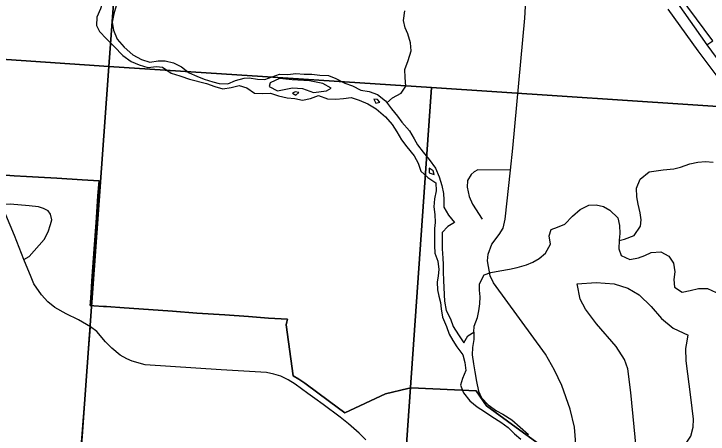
# Model space of a CAD drawing. Extents: x 114604 to 551442, y 316898 to 567001.
# Drawn here: x 242997 to 248711, y 387956 to 391412 of the extents above; entities that cross this region are included whole.
import ezdxf

# ---------------------------------------------------------------- set-up
doc = ezdxf.new("R2010")
doc.units = 0
for name, color, linetype in [('DV_X_County_Line', 7, 'Continuous'), ('GE_P_Alignment_100_Cardinal_Points', 7, 'Continuous'), ('GE_P_Alignment_100_Stations', 7, 'Continuous'), ('GE_P_Alignment_500_Bearings', 7, 'Continuous'), ('GE_P_Alignment_500_Cardinal_Points', 7, 'Continuous'), ('GE_P_Alignment_500_Stations', 7, 'Continuous'), ('PM_P_Cells', 7, 'Continuous'), ('SN_P_Signs', 7, 'Continuous')]:
    doc.layers.add(name, color=color, linetype=linetype)

msp = doc.modelspace()

# ---------------------------------------------------------------- linework, layer by layer
at = {"layer": 'DV_X_County_Line'}
for points in [[(243812, 392090.3), (243818.4, 392022.3), (243816.7, 391956.1), (243815.1, 391898.1), (243817.4, 391834), (243805.8, 391759.8), (243784.2, 391697.5), (243774.5, 391647.4), (243748.9, 391577.2), (243729.2, 391516.9), (243709.6, 391452.7), (243680, 391384.4), (243678.4, 391316.3), (243702.6, 391266.4), (243758.9, 391206.6), (243823.1, 391144.9), (243893.4, 391071.2), (243961.6, 391019.5), (244027.7, 390993.8), (244099.7, 390970.2), (244169.6, 390978.6), (244221.5, 390972.9), (244291.7, 390925.3), (244361.7, 390901.6)], [(243839.3, 391479.5), (243819.7, 391411.3), (243806.1, 391345.1), (243816.4, 391277.1), (243846.8, 391203.1), (243905, 391139.4), (243977.3, 391075.7), (244047.4, 391036), (244115.4, 391016.4), (244183.3, 391024.8), (244243.2, 391027.1), (244311.2, 391009.5), (244377.3, 390975.8), (244439.5, 390928.1), (244501.6, 390900.4), (244563.6, 390874.7), (244635.7, 390853.1), (244687.7, 390839.4), (244757.6, 390835.8), (244821.4, 390864.2), (244891.2, 390884.7)], [(244361.7, 390901.6), (244371.7, 390899.7), (244441.8, 390874), (244581.8, 390838.8), (244649.8, 390815.1), (244717.9, 390795.5), (244785.7, 390805.9), (244851.5, 390824.3), (244915.6, 390802.7), (244977.7, 390761), (245045.7, 390757.3), (245109.5, 390759.7), (245175.6, 390738.1), (245245.6, 390720.4), (245309.5, 390716.8), (245371.5, 390703.1), (245437.4, 390715.5), (245505.2, 390740), (245579.2, 390714.4), (245647.1, 390710.7), (245711, 390717.1), (245772.9, 390725.5), (245838.9, 390701.8), (245909, 390672.2), (245979.1, 390630.5), (246055.4, 390564.9), (246109.7, 390503.1), (246147.9, 390443.2), (246186.2, 390377.3), (246230.5, 390317.5), (246290.8, 390245.7), (246325.1, 390185.8), (246347.4, 390117.8), (246403.6, 390066.1), (246469.8, 390022.4), (246472.1, 389958.3), (246458.5, 389892.1), (246452.9, 389826), (246461.2, 389761.9), (246463.6, 389697.8), (246459.8, 389647.7), (246458.2, 389585.6), (246458.6, 389507.5), (246460.9, 389443.4), (246485.3, 389377.4), (246495.6, 389309.4), (246487.9, 389257.3), (246482.2, 389207.2), (246484.5, 389143.1), (246494.8, 389091), (246507.1, 389039), (246513.3, 388987), (246525.7, 388916.9), (246558.1, 388841), (246580.4, 388777), (246610.6, 388727.1), (246642.8, 388675.2), (246691.1, 388609.4), (246709.5, 388545.4), (246717.8, 388479.3), (246690.2, 388413.1), (246672.5, 388358.9), (246698.8, 388294.9), (246749.1, 388229.1), (246811.3, 388179.4), (246869.4, 388141.7), (246931.6, 388102), (247003.7, 388054.3), (247065.9, 388010.6), (247116.1, 387958.8), (247170.3, 387915)], [(244891.2, 390884.7), (244933.1, 390886.9), (245001.1, 390875.3), (245063, 390873.6), (245122.8, 390894), (245184.6, 390916.4), (245250.5, 390914.8), (245318.4, 390921.2), (245386.3, 390917.6), (245450.3, 390915.9), (245514.2, 390908.3), (245586.1, 390906.7), (245648.2, 390881), (245720.3, 390841.4), (245784.4, 390821.7), (245852.5, 390784.1), (245922.4, 390774.4), (245988.5, 390748.8), (246054.7, 390697.1), (246105, 390631.3), (246155.2, 390571.5), (246189.5, 390521.6), (246253.8, 390449.8), (246292.1, 390385.9), (246318.3, 390336), (246364.6, 390276.2), (246414.8, 390214.4), (246467.1, 390144.6), (246497.5, 390072.6), (246519.8, 390000.6), (246534.2, 389934.6), (246534.5, 389882.5), (246536.8, 389822.5), (246573.1, 389756.6), (246623.4, 389696.8), (246569.6, 389664.4), (246521.9, 389614), (246522.6, 389479.8), (246527.1, 389403.7), (246529.3, 389351.7), (246531.6, 389293.6), (246534.1, 389215.5), (246536.3, 389163.4), (246538.7, 389101.3), (246541, 389049.2), (246555.4, 388973.2), (246589.7, 388905.3), (246612, 388841.3), (246656.3, 388773.5), (246700.6, 388707.6), (246732.3, 388763.9), (246784, 388794.2), (246782.3, 388734.1), (246770.7, 388667.9), (246769, 388607.8), (246779.4, 388533.8), (246789.8, 388467.7), (246804.2, 388387.7), (246820.6, 388309.7), (246844.9, 388255.7), (246901.1, 388195.9), (246969.3, 388148.2), (247021.4, 388120.5), (247095.5, 388072.9), (247163.8, 388013.1), (247234, 387953.5)], [(245608.7, 390800.7), (245540.6, 390838.3), (245430.6, 390861.7), (245286.7, 390868.9), (245182.8, 390880.3), (245107.1, 390845.8), (245097.3, 390815.7)], [(245097.3, 390815.7), (245167.4, 390780.1), (245291.1, 390802.8), (245373, 390797.3), (245463.1, 390765.8), (245570.9, 390778.4), (245608.7, 390800.7)], [(245343.2, 390765.1), (245313.2, 390770.9), (245291.3, 390760.8)], [(245291.3, 390760.8), (245317.4, 390742.9), (245343.2, 390765.1)], [(245958.7, 390710.5), (245974.9, 390678.6), (246008.8, 390686.8)], [(246008.8, 390686.8), (245988.7, 390708.7), (245958.7, 390710.5)], [(246415.2, 390144.3), (246415.4, 390106.2), (246457.4, 390090.4)], [(246457.4, 390090.4), (246449.3, 390120.4), (246415.2, 390144.3)]]:
    msp.add_lwpolyline(points, dxfattribs=at)
at = {"layer": 'GE_P_Alignment_100_Cardinal_Points'}
for points in [[(247083.9, 390126.4), (246815.6, 390129.1), (246785.5, 390113.2), (246759.5, 390091.2), (246731.4, 390043.2), (246727.2, 389987.1), (246745, 389910.8), (246770.8, 389848.6), (246850.3, 389724.1)], [(243078.7, 389392.5), (243122.8, 389417.6), (243247.4, 389556.4), (243280.5, 389618.6), (243299.5, 389678.8), (243308.1, 389719.6), (243298.9, 389763.8), (243279.2, 389793.7), (243242, 389811.1), (243199.4, 389826.7), (243121.5, 389834.9), (242965.8, 389846.2), (242895.1, 389845.7)], [(243627.4, 388839.4), (243529.8, 388897.1), (243428.6, 388945.9), (243334.5, 388998.2), (243277.6, 389043.8), (243224.1, 389101.8), (243161.6, 389193.3), (243139.9, 389246.2), (243078.7, 389392.5), (243003, 389590), (242895.1, 389845.7)], [(247633.8, 389190.8), (247789.6, 389202.8), (247937.2, 389190.8), (248050.5, 389155.2), (248143.6, 389101.9), (248242.2, 389006.5), (248326.7, 388907.2), (248423.5, 388827.8), (248546.5, 388770.1)], [(248139.1, 387648), (248075.4, 388297.4), (248050, 388492.1), (248023, 388568.6), (247954.5, 388677.7), (247793.3, 388864.1), (247701, 388983.5), (247658.1, 389066.2), (247633.8, 389190.8)], [(243314, 384544.9), (243346.4, 384984), (243383.2, 385617.4), (243442.6, 386340.9), (243484.6, 387055), (243535, 387627.7), (243551.8, 387854), (243627.1, 388834.6), (243627.4, 388839.4)], [(245893.7, 387910.3), (245838.8, 387965.2), (245752, 388040.7), (245683.9, 388096.1), (245541.6, 388199.1), (245474.5, 388248.8), (245417.8, 388290.4), (245313.4, 388367.5), (245254.7, 388404), (245194, 388431.9), (245137, 388448.3), (245077.4, 388462.9), (244701.8, 388484.7), (244077.2, 388526.1), (243970.8, 388555.4), (243926.5, 388576.3), (243873.2, 388606), (243803.8, 388662.1), (243752.1, 388714.7), (243679, 388800.9), (243627.4, 388839.4)], [(248437.5, 387743.7), (248569.8, 387938.3), (248588.7, 388014.2), (248591.5, 388080.2), (248569.9, 388258.8), (248529.8, 388557.9), (248527.1, 388660.1), (248537.9, 388720.1), (248544.3, 388756.1), (248546.5, 388770.1)]]:
    msp.add_lwpolyline(points, dxfattribs=at)
at = {"layer": 'GE_P_Alignment_100_Stations'}
for points in [[(242852.4, 390090.2), (242999.4, 390081.5), (243100.4, 390075.5), (243200.7, 390069.5), (243350.3, 390060.6), (243559.9, 390048.1), (243697.7, 390039.9), (243688.9, 389915.3), (243676.4, 389737.7), (243671, 389661.4), (243660.7, 389515.8), (243639.6, 389217.6), (243632.6, 389118), (243627.2, 389042.2), (243625.8, 389013.2), (243655.6, 389011.8), (243734.4, 389006.3), (243760.6, 389004.4), (243905.5, 388994.2), (244104.4, 388980.2), (244303.5, 388966.2), (244502.4, 388952.2), (244733, 388935.9), (244927.2, 388922.3), (245091.5, 388910.7), (245247.8, 388901.6), (245243.3, 388879.3), (245239.2, 388854.8), (245297.1, 388434.4), (245342.4, 388407.4), (245391, 388374.2), (245595.6, 388224.9), (245720.4, 388131), (246056.4, 388286.8), (246239.5, 388330.9), (246268.1, 388335.9), (246800.7, 388312.4), (246887.8, 388189.1), (247130.6, 388012), (247399.9, 387815.5)], [(247399.9, 387815.5), (247130.6, 388012), (246887.8, 388189.1), (246800.7, 388312.4), (246268.1, 388335.9), (246239.5, 388330.9), (246056.4, 388286.8), (245720.4, 388131), (245595.6, 388224.9), (245391, 388374.2), (245342.4, 388407.4), (245297.1, 388434.4), (245239.2, 388854.8), (245243.3, 388879.3), (245247.8, 388901.6), (245091.5, 388910.7), (244927.2, 388922.3), (244733, 388935.9), (244502.4, 388952.2), (244303.5, 388966.2), (244104.4, 388980.2), (243905.5, 388994.2), (243760.6, 389004.4), (243734.4, 389006.3), (243655.6, 389011.8), (243625.8, 389013.2), (243627.2, 389042.2), (243632.6, 389118), (243639.6, 389217.6), (243660.7, 389515.8), (243671, 389661.4), (243676.4, 389737.7), (243688.9, 389915.3), (243697.7, 390039.9), (243559.9, 390048.1), (243350.3, 390060.6), (243200.7, 390069.5), (243100.4, 390075.5), (242999.4, 390081.5), (242852.4, 390090.2)]]:
    msp.add_lwpolyline(points, dxfattribs=at)
at = {"layer": 'GE_P_Alignment_500_Bearings'}
msp.add_lwpolyline([(247644.6, 387600.5), (247611.1, 388014.1), (247576.7, 388162.4), (247506.2, 388354.8), (247445.8, 388481), (247371.5, 388613.1), (246943.8, 389199.7), (246917.7, 389257.7), (246895.3, 389382), (246901.3, 389436.2), (246931.1, 389518.5), (246990.9, 389598.8), (247022.9, 389649), (247040.7, 389723.3), (247083.9, 390126.4), (247103.5, 390309), (247202.2, 391377.3), (247213.1, 391572.6), (247215.9, 391626.9)], dxfattribs=at)
at = {"layer": 'GE_P_Alignment_500_Cardinal_Points'}
msp.add_lwpolyline([(248700.5, 391157.9), (248750.8, 391191.3), (248267.3, 391842.7), (247764.9, 392536.6)], dxfattribs=at)
at = {"layer": 'GE_P_Alignment_500_Stations'}
msp.add_line((248380.1, 391449.7), (248627.2, 391109.3), dxfattribs=at)
for points in [[(246303.1, 395187.8), (246405.3, 394824.8), (246545.1, 394451.2), (246677.3, 394124.9), (246754.1, 393971.1), (246874.7, 393732.6), (246979.1, 393556.8), (247067, 393416.7), (247413.4, 392937.1), (248040.2, 392070.4), (248459.4, 391501.5), (248700.5, 391157.9), (248995, 390761.4), (249194.9, 390475.9), (249325.2, 390290.5), (249412.4, 390144.3), (249538.5, 389896.4), (249615.3, 389737.3)], [(248627.2, 391109.3), (248921.7, 390712.8), (249121.6, 390427.2), (249251.9, 390241.9), (249339.1, 390095.6), (249354.1, 390068.1)]]:
    msp.add_lwpolyline(points, dxfattribs=at)
at = {"layer": 'PM_P_Cells'}
for points in [[(246067.8, 390679.9), (246113.2, 390722.7), (246185.1, 390760.8), (246223, 390817), (246218.9, 390889.1), (246214.8, 390955.2), (246242.7, 391029.4), (246266.6, 391107.6), (246262.5, 391173.7), (246240.5, 391247.8), (246216.4, 391297.9), (246204.4, 391358), (246214.3, 391438.1)], [(247979.4, 389549.4), (248023.4, 389560.7), (248103.2, 389590.9), (248155, 389665.1), (248159, 389719.2), (248150.9, 389777.3), (248134.9, 389847.4), (248124.8, 389907.5), (248122.8, 389977.6), (248150.6, 390053.8), (248226.4, 390112), (248284.3, 390122.1), (248340.2, 390130.2), (248428.1, 390138.3), (248484, 390152.4), (248559.8, 390178.5), (248627.7, 390192.6), (248689.6, 390198.7), (248751.5, 390192.7)], [(246784, 388794.2), (246786.2, 388844), (246812.1, 388916.1), (246824, 388970.3), (246831.9, 389026.4), (246833.8, 389086.5), (246829.8, 389140.6), (246829.7, 389192.7), (246867.6, 389264.9), (246921.5, 389285), (246995.4, 389299.1), (247075.2, 389313.2), (247139.1, 389325.3), (247216.9, 389347.4), (247268.8, 389369.5), (247320.7, 389401.6), (247372.6, 389443.8), (247414.4, 389518), (247402.4, 389586.1), (247420.3, 389640.2), (247472.2, 389658.3), (247532, 389682.4), (247595.9, 389748.6), (247657.7, 389804.8), (247729.6, 389838.9), (247789.5, 389843), (247849.4, 389829), (247901.3, 389799), (247967.3, 389735), (247981.3, 389672.9), (247985.4, 389604.8), (247979.5, 389550.7), (247975.5, 389480.5), (247995.6, 389426.5), (248067.5, 389392.5), (248137.4, 389406.6), (248189.2, 389424.7), (248243.1, 389450.8), (248321, 389454.9), (248388.9, 389420.9), (248424.9, 389362.8), (248437, 389290.7), (248429.1, 389226.6), (248435.1, 389164.5), (248497.1, 389124.5), (248563, 389136.6), (248630.8, 389154.7), (248704.7, 389152.8), (248776.6, 389120.8)]]:
    msp.add_lwpolyline(points, dxfattribs=at)
at = {"layer": 'SN_P_Signs'}
for points in [[(238585.8, 394094), (242571.3, 393828.6), (243934.1, 393723.3), (243981.9, 393720), (243778.4, 390980.8), (241091.2, 391163.3), (238396.5, 391345.1)], [(243981.9, 393720), (247877, 393477.7), (249262.1, 393374.2), (249080.6, 390631), (246433.1, 390806.1), (243778.4, 390980.8)], [(241091.2, 391163.3), (243778.4, 390980.8), (243400.4, 385736.5), (240718.6, 385930.6)], [(246433.1, 390806.1), (246066.4, 385563.1), (243400.4, 385736.5), (243778.4, 390980.8)], [(249080.6, 390631), (248724.6, 385384.8), (246066.4, 385563.1), (246433.1, 390806.1)]]:
    msp.add_lwpolyline(points, close=True, dxfattribs=at)

doc.saveas('drawing.dxf')
